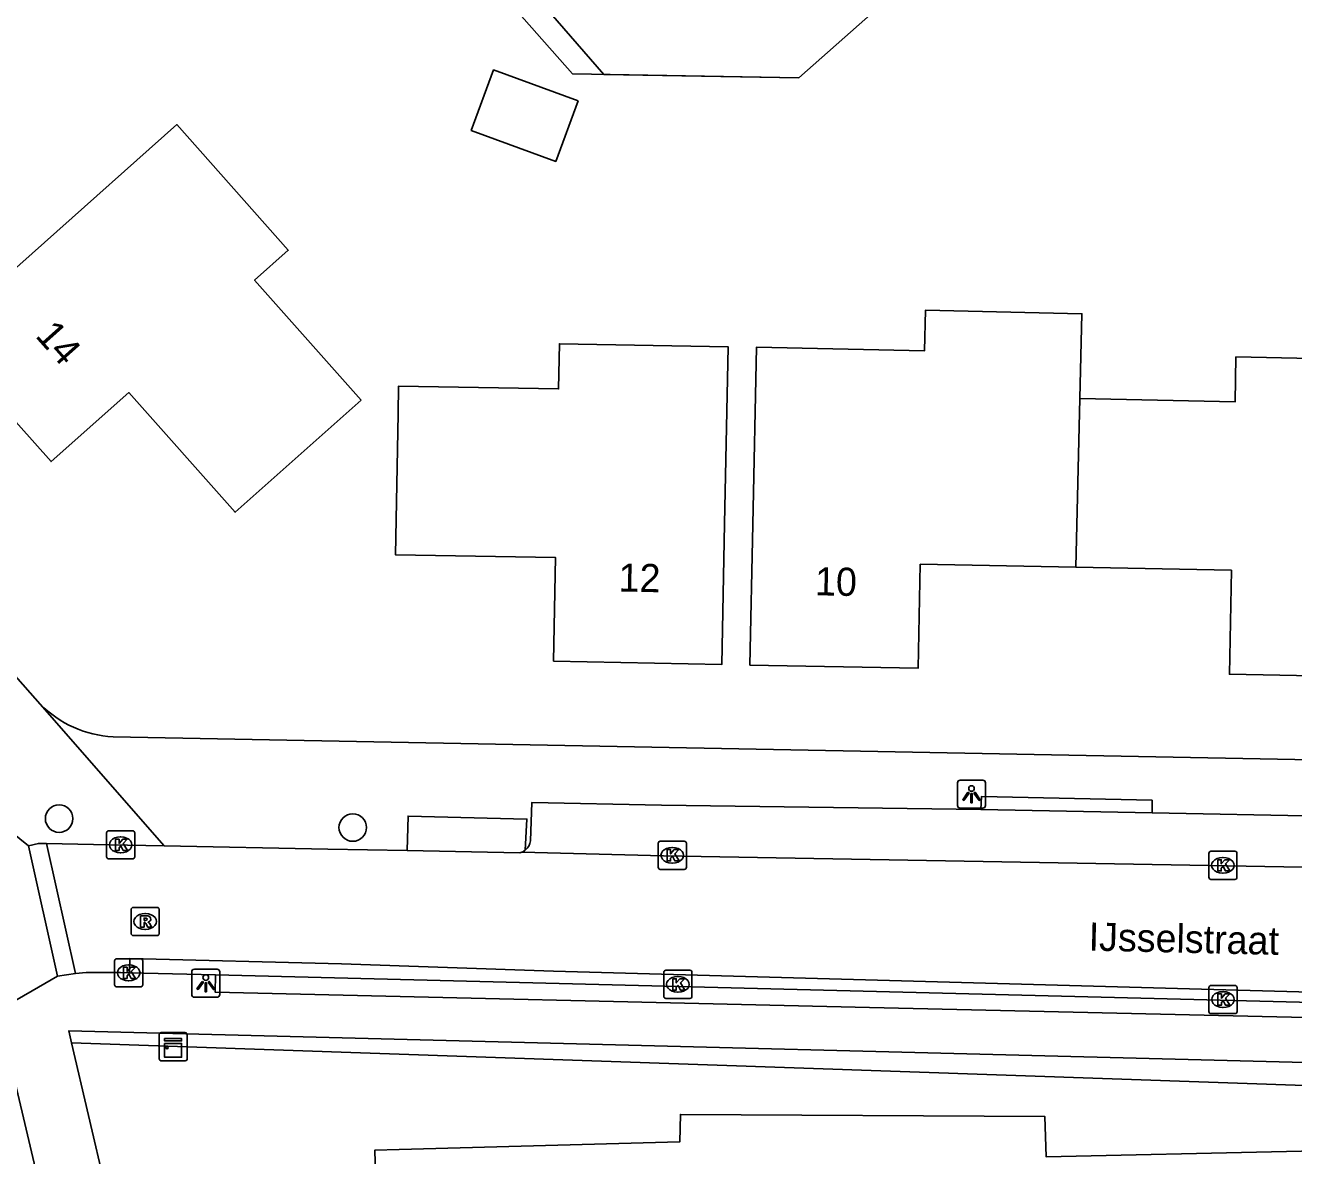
# Model space of a CAD drawing. Extents: x 157321 to 158827, y 386650 to 388532.
# Drawn here: x 157737.78 to 157782.85, y 387870.59 to 387910.75 of the extents above; entities that cross this region are included whole.
import ezdxf

# ---------------------------------------------------------------- set-up
doc = ezdxf.new("R2010")
doc.units = 0
for name, color, linetype in [('IMGEO_Boom', 7, 'Continuous'), ('IMGEO_Gemengd_bos', 7, 'Continuous'), ('IMGEO_Haag', 7, 'Continuous'), ('IMGEO_Hek', 7, 'Continuous'), ('IMGEO_Kast', 7, 'Continuous'), ('IMGEO_Kolk', 7, 'Continuous'), ('IMGEO_Lichtpunt', 7, 'Continuous'), ('IMGEO_Openbare_ruimte_label', 7, 'Continuous'), ('IMGEO_Pand', 7, 'Continuous'), ('IMGEO_Pand_nummerreeks', 7, 'Continuous'), ('IMGEO_Rijbaan_lokaal_open', 7, 'Continuous'), ('IMGEO_Rioolput', 7, 'Continuous'), ('IMGEO_Voetpad_open', 7, 'Continuous')]:
    doc.layers.add(name, color=color, linetype=linetype)

msp = doc.modelspace()

# ---------------------------------------------------------------- linework, layer by layer
at = {"layer": 'IMGEO_Boom'}
for centre in [(157738.977, 387882.563), (157749.413, 387882.246)]:
    msp.add_circle(centre, 0.489, dxfattribs=at)
at = {"layer": 'IMGEO_Gemengd_bos'}
msp.add_lwpolyline([(157791.134, 387870.919), (157774.059, 387870.543), (157774.007, 387871.982), (157761.056, 387872.053), (157761.038, 387871.083), (157751.067, 387870.808), (157750.201, 387870.784), (157750.238, 387869.454), (157740.621, 387869.428)], dxfattribs=at)
at = {"layer": 'IMGEO_Haag'}
msp.add_lwpolyline([(157739.416, 387874.598), (157791.122, 387872.809)], dxfattribs=at)
at = {"layer": 'IMGEO_Hek'}
msp.add_lwpolyline([(157779.859, 387921.796), (157765.27, 387908.887), (157757.225, 387909.025), (157747.36, 387920.2)], dxfattribs=at)
at = {"layer": 'IMGEO_Kast'}
for p, q in [((157742.533, 387874.033), (157742.533, 387874.874)), ((157742.533, 387874.874), (157742.533, 387874.033)), ((157742.608, 387874.958), (157743.449, 387874.958)), ((157743.449, 387874.958), (157742.608, 387874.958)), ((157743.533, 387874.883), (157743.533, 387874.042)), ((157743.533, 387874.042), (157743.533, 387874.883)), ((157743.458, 387873.958), (157742.617, 387873.958)), ((157742.617, 387873.958), (157743.458, 387873.958))]:
    msp.add_line(p, q, dxfattribs=at)
for points in [[(157742.728, 387874.748), (157743.328, 387874.748), (157743.328, 387874.663), (157742.728, 387874.663), (157742.728, 387874.748)], [(157742.728, 387874.573), (157743.328, 387874.573), (157743.328, 387874.084), (157742.728, 387874.084), (157742.728, 387874.573)]]:
    msp.add_lwpolyline(points, dxfattribs=at)
msp.add_circle((157742.812, 387874.422), 0.0377, dxfattribs=at)
for centre, start, end in [((157742.611, 387874.88), 92.4484, 184.2845), ((157742.611, 387874.88), 92.4484, 184.2845), ((157743.455, 387874.88), 2.4484, 94.2845), ((157743.455, 387874.88), 2.4484, 94.2845), ((157742.611, 387874.036), 182.4484, 274.2845), ((157742.611, 387874.036), 182.4484, 274.2845), ((157743.455, 387874.036), 272.4484, 4.2845), ((157743.455, 387874.036), 272.4484, 4.2845)]:
    msp.add_arc(centre, 0.0779, start, end, dxfattribs=at)
at = {"layer": 'IMGEO_Kolk'}
for p, q in [((157740.663, 387881.205), (157740.663, 387882.057)), ((157740.738, 387882.131), (157741.59, 387882.131)), ((157741.151, 387881.911), (157741.176, 387881.911)), ((157741.664, 387882.057), (157741.664, 387881.205)), ((157760.267, 387880.834), (157760.267, 387881.686)), ((157760.342, 387881.76), (157761.194, 387881.76)), ((157760.755, 387881.54), (157760.78, 387881.54)), ((157761.268, 387881.686), (157761.268, 387880.834)), ((157741.59, 387881.131), (157740.738, 387881.131)), ((157741.174, 387881.351), (157741.149, 387881.351)), ((157779.836, 387880.477), (157779.836, 387881.329)), ((157779.911, 387881.403), (157780.763, 387881.403)), ((157780.324, 387881.183), (157780.349, 387881.183)), ((157780.837, 387881.329), (157780.837, 387880.477)), ((157761.194, 387880.76), (157760.342, 387880.76)), ((157760.778, 387880.98), (157760.753, 387880.98)), ((157780.347, 387880.623), (157780.322, 387880.623)), ((157780.763, 387880.403), (157779.911, 387880.403)), ((157740.95, 387876.658), (157740.95, 387877.51)), ((157741.025, 387877.584), (157741.877, 387877.584)), ((157741.951, 387877.51), (157741.951, 387876.658)), ((157741.438, 387877.364), (157741.463, 387877.364)), ((157760.467, 387876.247), (157760.467, 387877.099)), ((157760.542, 387877.173), (157761.394, 387877.173)), ((157760.955, 387876.953), (157760.98, 387876.953)), ((157761.468, 387877.099), (157761.468, 387876.247)), ((157741.877, 387876.584), (157741.025, 387876.584)), ((157741.461, 387876.804), (157741.436, 387876.804)), ((157779.841, 387875.708), (157779.841, 387876.56)), ((157779.916, 387876.634), (157780.768, 387876.634)), ((157780.842, 387876.56), (157780.842, 387875.708)), ((157761.394, 387876.173), (157760.542, 387876.173)), ((157760.978, 387876.393), (157760.953, 387876.393)), ((157780.329, 387876.414), (157780.354, 387876.414)), ((157780.768, 387875.634), (157779.916, 387875.634)), ((157780.352, 387875.854), (157780.327, 387875.854))]:
    msp.add_line(p, q, dxfattribs=at)
for points in [[(157740.663, 387881.205), (157740.663, 387882.057)], [(157740.738, 387882.131), (157741.59, 387882.131)], [(157741.664, 387882.057), (157741.664, 387881.205)], [(157740.984, 387881.831), (157741.107, 387881.831), (157741.107, 387881.68), (157741.237, 387881.831), (157741.401, 387881.831), (157741.255, 387881.68), (157741.408, 387881.431), (157741.256, 387881.431), (157741.171, 387881.595), (157741.107, 387881.528), (157741.107, 387881.431), (157740.984, 387881.431), (157740.984, 387881.831)], [(157760.267, 387880.834), (157760.267, 387881.686)], [(157760.342, 387881.76), (157761.194, 387881.76)], [(157760.588, 387881.46), (157760.711, 387881.46), (157760.711, 387881.309), (157760.841, 387881.46), (157761.005, 387881.46), (157760.859, 387881.309), (157761.012, 387881.06), (157760.86, 387881.06), (157760.775, 387881.224), (157760.711, 387881.157), (157760.711, 387881.06), (157760.588, 387881.06), (157760.588, 387881.46)], [(157761.268, 387881.686), (157761.268, 387880.834)], [(157741.59, 387881.131), (157740.738, 387881.131)], [(157779.836, 387880.477), (157779.836, 387881.329)], [(157779.911, 387881.403), (157780.763, 387881.403)], [(157780.157, 387881.103), (157780.28, 387881.103), (157780.28, 387880.952), (157780.41, 387881.103), (157780.574, 387881.103), (157780.428, 387880.952), (157780.581, 387880.703), (157780.429, 387880.703), (157780.344, 387880.867), (157780.28, 387880.8), (157780.28, 387880.703), (157780.157, 387880.703), (157780.157, 387881.103)], [(157780.837, 387881.329), (157780.837, 387880.477)], [(157761.194, 387880.76), (157760.342, 387880.76)], [(157780.763, 387880.403), (157779.911, 387880.403)], [(157740.95, 387876.658), (157740.95, 387877.51)], [(157741.025, 387877.584), (157741.877, 387877.584)], [(157741.951, 387877.51), (157741.951, 387876.658)], [(157741.271, 387877.284), (157741.394, 387877.284), (157741.394, 387877.133), (157741.524, 387877.284), (157741.688, 387877.284), (157741.542, 387877.133), (157741.695, 387876.884), (157741.543, 387876.884), (157741.458, 387877.048), (157741.394, 387876.981), (157741.394, 387876.884), (157741.271, 387876.884), (157741.271, 387877.284)], [(157760.467, 387876.247), (157760.467, 387877.099)], [(157760.542, 387877.173), (157761.394, 387877.173)], [(157761.468, 387877.099), (157761.468, 387876.247)], [(157741.877, 387876.584), (157741.025, 387876.584)], [(157760.788, 387876.873), (157760.911, 387876.873), (157760.911, 387876.722), (157761.041, 387876.873), (157761.205, 387876.873), (157761.059, 387876.722), (157761.212, 387876.473), (157761.06, 387876.473), (157760.975, 387876.637), (157760.911, 387876.57), (157760.911, 387876.473), (157760.788, 387876.473), (157760.788, 387876.873)], [(157779.841, 387875.708), (157779.841, 387876.56)], [(157779.916, 387876.634), (157780.768, 387876.634)], [(157780.842, 387876.56), (157780.842, 387875.708)], [(157761.394, 387876.173), (157760.542, 387876.173)], [(157780.162, 387876.334), (157780.285, 387876.334), (157780.285, 387876.183), (157780.415, 387876.334), (157780.579, 387876.334), (157780.433, 387876.183), (157780.586, 387875.934), (157780.434, 387875.934), (157780.349, 387876.098), (157780.285, 387876.031), (157780.285, 387875.934), (157780.162, 387875.934), (157780.162, 387876.334)], [(157780.768, 387875.634), (157779.916, 387875.634)]]:
    msp.add_lwpolyline(points, dxfattribs=at)
for centre, start, end in [((157740.74, 387882.055), 91.552, 178.448), ((157740.74, 387882.055), 91.552, 178.448), ((157741.588, 387882.055), 1.552, 88.448), ((157741.588, 387882.055), 1.552, 88.448), ((157760.344, 387881.684), 91.552, 178.448), ((157760.344, 387881.684), 91.552, 178.448), ((157761.192, 387881.684), 1.552, 88.448), ((157761.192, 387881.684), 1.552, 88.448), ((157740.74, 387881.207), 181.552, 268.448), ((157740.74, 387881.207), 181.552, 268.448), ((157741.588, 387881.207), 271.552, 358.448), ((157741.588, 387881.207), 271.552, 358.448), ((157779.913, 387881.327), 91.552, 178.448), ((157779.913, 387881.327), 91.552, 178.448), ((157780.761, 387881.327), 1.552, 88.448), ((157780.761, 387881.327), 1.552, 88.448), ((157760.344, 387880.836), 181.552, 268.448), ((157760.344, 387880.836), 181.552, 268.448), ((157761.192, 387880.836), 271.552, 358.448), ((157761.192, 387880.836), 271.552, 358.448), ((157779.913, 387880.479), 181.552, 268.448), ((157779.913, 387880.479), 181.552, 268.448), ((157780.761, 387880.479), 271.552, 358.448), ((157780.761, 387880.479), 271.552, 358.448), ((157741.027, 387877.508), 91.552, 178.448), ((157741.027, 387877.508), 91.552, 178.448), ((157741.875, 387877.508), 1.552, 88.448), ((157741.875, 387877.508), 1.552, 88.448), ((157760.544, 387877.097), 91.552, 178.448), ((157760.544, 387877.097), 91.552, 178.448), ((157761.392, 387877.097), 1.552, 88.448), ((157761.392, 387877.097), 1.552, 88.448), ((157741.027, 387876.66), 181.552, 268.448), ((157741.027, 387876.66), 181.552, 268.448), ((157741.875, 387876.66), 271.552, 358.448), ((157741.875, 387876.66), 271.552, 358.448), ((157779.918, 387876.558), 91.552, 178.448), ((157779.918, 387876.558), 91.552, 178.448), ((157780.766, 387876.558), 1.552, 88.448), ((157780.766, 387876.558), 1.552, 88.448), ((157760.544, 387876.249), 181.552, 268.448), ((157760.544, 387876.249), 181.552, 268.448), ((157761.392, 387876.249), 271.552, 358.448), ((157761.392, 387876.249), 271.552, 358.448), ((157779.918, 387875.71), 181.552, 268.448), ((157779.918, 387875.71), 181.552, 268.448), ((157780.766, 387875.71), 271.552, 358.448), ((157780.766, 387875.71), 271.552, 358.448)]:
    msp.add_arc(centre, 0.0765, start, end, dxfattribs=at)
for centre, major_axis, ratio, start_param, end_param in [((157741.15, 387881.631), (-0.387, 0.002), 0.722429, 4.712389, 7.853982), ((157741.175, 387881.631), (-0.39, 0.002), 0.717154, 1.570796, 4.712389), ((157760.754, 387881.26), (-0.387, 0.002), 0.722429, 4.712389, 7.853982), ((157760.779, 387881.26), (-0.39, 0.002), 0.717154, 1.570796, 4.712389), ((157780.323, 387880.903), (-0.387, 0.002), 0.722429, 4.712389, 7.853982), ((157780.348, 387880.903), (-0.39, 0.002), 0.717154, 1.570796, 4.712389), ((157741.437, 387877.084), (-0.387, 0.002), 0.722429, 4.712389, 7.853982), ((157741.462, 387877.084), (-0.39, 0.002), 0.717154, 1.570796, 4.712389), ((157760.954, 387876.673), (-0.387, 0.002), 0.722429, 4.712389, 7.853982), ((157760.979, 387876.673), (-0.39, 0.002), 0.717154, 1.570796, 4.712389), ((157780.328, 387876.134), (-0.387, 0.002), 0.722429, 4.712389, 7.853982), ((157780.353, 387876.134), (-0.39, 0.002), 0.717154, 1.570796, 4.712389)]:
    msp.add_ellipse(centre, major_axis=major_axis, ratio=ratio, start_param=start_param, end_param=end_param, dxfattribs=at)
at = {"layer": 'IMGEO_Lichtpunt'}
for p, q in [((157770.904, 387883.835), (157770.904, 387883.028)), ((157770.904, 387883.835), (157770.904, 387883.028)), ((157771.806, 387883.93), (157770.998, 387883.93)), ((157771.806, 387883.93), (157770.998, 387883.93)), ((157771.9, 387883.028), (157771.9, 387883.835)), ((157771.9, 387883.028), (157771.9, 387883.835)), ((157770.998, 387882.934), (157771.806, 387882.934)), ((157770.998, 387882.934), (157771.806, 387882.934)), ((157743.69, 387877.117), (157743.69, 387876.31)), ((157743.69, 387877.117), (157743.69, 387876.31)), ((157744.592, 387877.212), (157743.784, 387877.212)), ((157744.592, 387877.212), (157743.784, 387877.212)), ((157744.686, 387876.31), (157744.686, 387877.117)), ((157744.686, 387876.31), (157744.686, 387877.117)), ((157743.784, 387876.216), (157744.592, 387876.216)), ((157743.784, 387876.216), (157744.592, 387876.216))]:
    msp.add_line(p, q, dxfattribs=at)
for points in [[(157771.278, 387883.499), (157771.317, 387883.471), (157771.129, 387883.209), (157771.091, 387883.236), (157771.278, 387883.499)], [(157771.38, 387883.451), (157771.427, 387883.451), (157771.427, 387883.129), (157771.38, 387883.129), (157771.38, 387883.451)], [(157771.49, 387883.471), (157771.528, 387883.498), (157771.715, 387883.236), (157771.676, 387883.208), (157771.49, 387883.471)], [(157744.064, 387876.781), (157744.103, 387876.753), (157743.915, 387876.491), (157743.877, 387876.518), (157744.064, 387876.781)], [(157744.166, 387876.733), (157744.213, 387876.733), (157744.213, 387876.411), (157744.166, 387876.411), (157744.166, 387876.733)], [(157744.276, 387876.753), (157744.314, 387876.78), (157744.501, 387876.518), (157744.462, 387876.49), (157744.276, 387876.753)]]:
    msp.add_lwpolyline(points, dxfattribs=at)
for centre in [(157771.403, 387883.633), (157744.189, 387876.915)]:
    msp.add_circle(centre, 0.0994, dxfattribs=at)
for centre, start, end in [((157770.998, 387883.835), 90, 180), ((157770.998, 387883.835), 90, 180), ((157771.806, 387883.835), 0, 90), ((157771.806, 387883.835), 0, 90), ((157770.998, 387883.028), 180, 270), ((157770.998, 387883.028), 180, 270), ((157771.806, 387883.028), 270, 0), ((157771.806, 387883.028), 270, 360), ((157743.784, 387877.117), 90, 180), ((157743.784, 387877.117), 90, 180), ((157744.592, 387877.117), 0, 90), ((157744.592, 387877.117), 0, 90), ((157743.784, 387876.31), 180, 270), ((157743.784, 387876.31), 180, 270), ((157744.592, 387876.31), 270, 0), ((157744.592, 387876.31), 270, 360)]:
    msp.add_arc(centre, 0.0946, start, end, dxfattribs=at)
at = {"layer": 'IMGEO_Pand'}
for points in [[(157757.418, 387908.065), (157756.628, 387905.914), (157753.625, 387907.017), (157754.416, 387909.168), (157757.418, 387908.065)], [(157749.71, 387897.43), (157748.968, 387896.771), (157745.23, 387893.45), (157741.46, 387897.7), (157738.69, 387895.25), (157734.72, 387899.71), (157738.455, 387903.035), (157743.158, 387907.222), (157747.122, 387902.756), (157745.925, 387901.694), (157749.71, 387897.43)], [(157775.11, 387891.495), (157769.58, 387891.6), (157769.51, 387887.91), (157763.53, 387888.02), (157763.632, 387893.019), (157763.761, 387899.31), (157769.733, 387899.187), (157769.768, 387900.634), (157775.326, 387900.5), (157775.254, 387897.485)], [(157762.628, 387893.04), (157762.53, 387888.04), (157756.55, 387888.16), (157756.62, 387891.84), (157750.93, 387891.94), (157751.022, 387896.94), (157751.04, 387897.93), (157756.727, 387897.832), (157756.755, 387899.434), (157762.752, 387899.331), (157762.628, 387893.04)], [(157775.254, 387897.485), (157780.767, 387897.371), (157780.8, 387898.969), (157786.762, 387898.846), (157786.633, 387892.579), (157786.53, 387887.58), (157780.57, 387887.69), (157780.64, 387891.39), (157775.11, 387891.495)], [(157775.254, 387897.485), (157775.11, 387891.495)]]:
    msp.add_lwpolyline(points, dxfattribs=at)
at = {"layer": 'IMGEO_Rijbaan_lokaal_open'}
for points in [[(157779.859, 387921.796), (157765.27, 387908.887), (157758.341, 387909.006), (157748.065, 387920.822), (157744.463, 387924.81), (157738.505, 387931.409)], [(157730.793, 387887.312), (157737.888, 387881.597)], [(157737.888, 387881.597), (157738.239, 387881.68), (157738.532, 387881.673)], [(157737.888, 387881.597), (157738.925, 387876.959)], [(157738.532, 387881.673), (157740.752, 387881.636), (157742.706, 387881.599)], [(157738.532, 387881.673), (157739.56, 387877.063)], [(157751.349, 387881.426), (157748.524, 387881.478), (157742.706, 387881.599)], [(157755.35, 387881.352), (157751.349, 387881.426)], [(157755.419, 387881.372), (157760.462, 387881.243), (157787.843, 387880.752)], [(157800.356, 387875.937), (157789.967, 387876.221), (157779.577, 387876.504), (157768.062, 387876.825), (157756.547, 387877.145), (157749.009, 387877.405), (157741.486, 387877.589), (157741.478, 387877.084)], [(157736.8, 387875.741), (157738.925, 387876.959)], [(157738.925, 387876.959), (157739.56, 387877.063)], [(157739.56, 387877.063), (157739.942, 387877.092), (157741.161, 387877.092), (157741.478, 387877.084)], [(157741.478, 387877.084), (157744.538, 387877.007)], [(157744.538, 387877.007), (157791.045, 387875.839)]]:
    msp.add_lwpolyline(points, dxfattribs=at)
msp.add_arc((157755.221, 387881.925), 0.587, 282.6574, 289.6716, dxfattribs=at)
at = {"layer": 'IMGEO_Rioolput'}
for p, q in [((157741.536, 387878.482), (157741.536, 387879.334)), ((157741.611, 387879.408), (157742.463, 387879.408)), ((157742.537, 387879.334), (157742.537, 387878.482)), ((157742.024, 387879.188), (157742.049, 387879.188)), ((157742.463, 387878.408), (157741.611, 387878.408)), ((157742.047, 387878.628), (157742.022, 387878.628))]:
    msp.add_line(p, q, dxfattribs=at)
for points in [[(157741.536, 387878.482), (157741.536, 387879.334)], [(157741.611, 387879.408), (157742.463, 387879.408)], [(157742.537, 387879.334), (157742.537, 387878.482)], [(157742.125, 387879.106), (157741.873, 387879.108), (157741.873, 387878.708)], [(157741.873, 387878.708), (157741.997, 387878.708), (157741.997, 387878.87), (157742.008, 387878.87)], [(157742.051, 387879.027), (157741.997, 387879.027), (157741.997, 387878.946)], [(157741.997, 387878.946), (157742.049, 387878.946)], [(157742.055, 387878.841), (157742.126, 387878.708), (157742.266, 387878.708), (157742.201, 387878.834)], [(157742.463, 387878.408), (157741.611, 387878.408)]]:
    msp.add_lwpolyline(points, dxfattribs=at)
for centre, radius, start, end in [((157741.613, 387879.332), 0.0765, 91.552, 178.448), ((157741.613, 387879.332), 0.0765, 91.552, 178.448), ((157742.461, 387879.332), 0.0765, 1.552, 88.448), ((157742.461, 387879.332), 0.0765, 1.552, 88.448), ((157742.007, 387878.817), 0.0533, 26.0293, 88.6989), ((157742.033, 387879.135), 0.19, 274.7715, 282.9687), ((157742.057, 387878.931), 0.0964, 77.0061, 93.1865), ((157742.071, 387878.988), 0.0378, 276.6634, 79.6772), ((157742.124, 387878.996), 0.109, 350.3612, 89.416), ((157742.122, 387878.996), 0.112, 277.5842, 350.9817), ((157742.106, 387878.781), 0.108, 29.5134, 73.7905), ((157741.613, 387878.484), 0.0765, 181.552, 268.448), ((157741.613, 387878.484), 0.0765, 181.552, 268.448), ((157742.461, 387878.484), 0.0765, 271.552, 358.448), ((157742.461, 387878.484), 0.0765, 271.552, 358.448)]:
    msp.add_arc(centre, radius, start, end, dxfattribs=at)
for centre, major_axis, ratio, start_param, end_param in [((157742.023, 387878.908), (-0.387, 0.002), 0.722429, 4.712389, 7.853982), ((157742.048, 387878.908), (-0.39, 0.002), 0.717154, 1.570796, 4.712389)]:
    msp.add_ellipse(centre, major_axis=major_axis, ratio=ratio, start_param=start_param, end_param=end_param, dxfattribs=at)
at = {"layer": 'IMGEO_Voetpad_open'}
for points in [[(157717.732, 387909.956), (157738.304, 387886.632)], [(157742.706, 387881.599), (157738.304, 387886.632)], [(157740.895, 387885.472), (157787.217, 387884.577), (157787.223, 387883.968), (157792.579, 387883.845), (157792.532, 387881.817), (157794.538, 387881.714), (157807.348, 387881.058)], [(157771.73, 387882.887), (157771.753, 387883.344), (157777.82, 387883.216), (157777.823, 387882.769)], [(157771.73, 387882.887), (157760.391, 387883.043), (157755.78, 387883.14), (157755.73, 387881.777)], [(157777.823, 387882.769), (157771.73, 387882.887)], [(157751.349, 387881.426), (157751.382, 387882.655), (157755.603, 387882.544), (157755.542, 387881.44)], [(157784.841, 387882.618), (157783.85, 387882.652), (157777.823, 387882.769)], [(157744.538, 387877.007), (157744.524, 387876.392), (157767.778, 387875.853), (157791.047, 387875.315)], [(157735.29, 387868.665), (157735.804, 387868.801), (157742.697, 387839.705), (157745.166, 387840.283), (157737.764, 387871.725), (157736.8, 387875.741)], [(157791.124, 387873.701), (157739.318, 387875.019), (157739.416, 387874.598)], [(157739.416, 387874.598), (157740.621, 387869.428)]]:
    msp.add_lwpolyline(points, dxfattribs=at)
for centre, radius, start, end in [((157741.079, 387889.356), 3.888, 224.4696, 267.294), ((157755.247, 387881.825), 0.485, 307.4183, 354.2706), ((157755.267, 387881.793), 0.447, 289.8967, 307.975)]:
    msp.add_arc(centre, radius, start, end, dxfattribs=at)

# ---------------------------------------------------------------- texts
at = {"layer": 'IMGEO_Openbare_ruimte_label'}
msp.add_text('IJsselstraat', height=1, rotation=358.6824, dxfattribs=at).set_placement((157775.558, 387877.876))
at = {"layer": 'IMGEO_Pand_nummerreeks'}
for s, rotation, p in [('14', 311.6734, (157738.099, 387899.704)), ('12', 358.8504, (157758.852, 387890.634)), ('10', 358.9462, (157765.834, 387890.499))]:
    msp.add_text(s, height=1, rotation=rotation, dxfattribs=at).set_placement(p)

doc.saveas('drawing.dxf')
